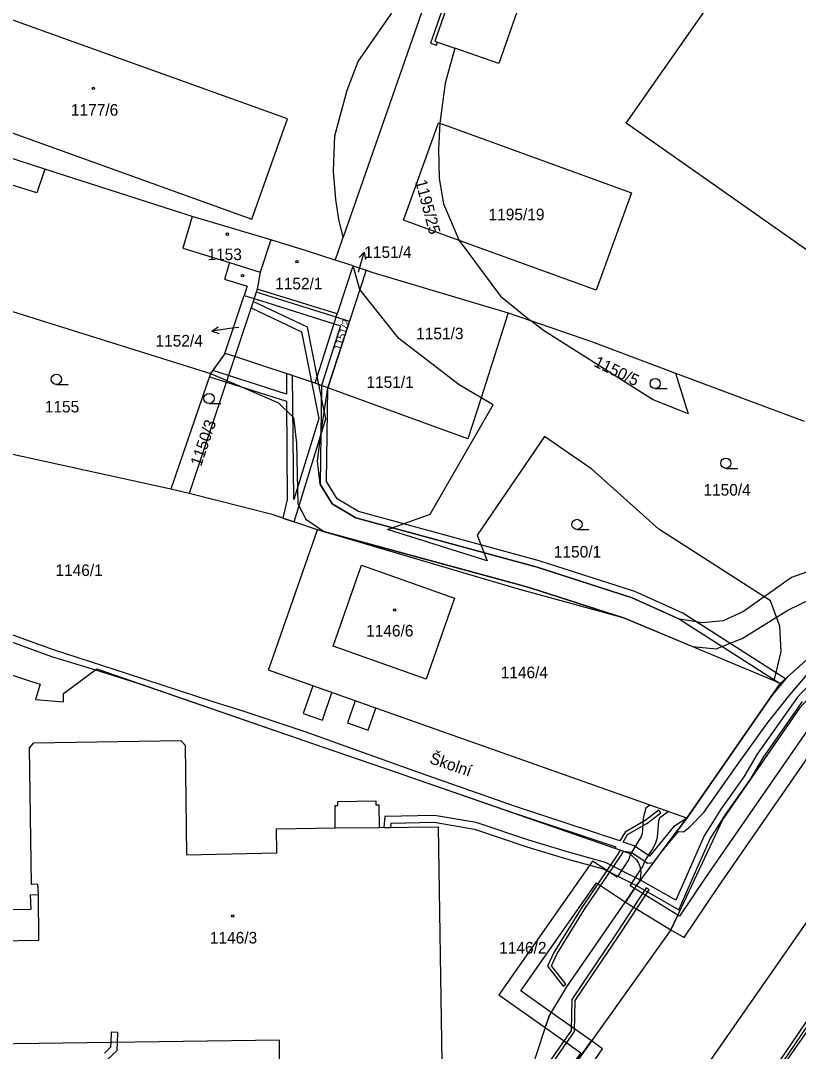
# Model space of a CAD drawing. Extents: x -756746 to -753363, y -1166406 to -1161727.
# Drawn here: x -754971.1 to -754856.8, y -1163469.4 to -1163318.1 of the extents above; entities that cross this region are included whole.
import ezdxf

# ---------------------------------------------------------------- set-up
doc = ezdxf.new("R2010")
doc.units = 0
for name, color, linetype in [('Hranice parcel', 7, 'Continuous'), ('Parcelní čísla', 7, 'Continuous'), ('Pop  PČ popisy', 7, 'Continuous'), ('Vnitřní kresba', 7, 'Continuous'), ('Věcná břemena k části', 7, 'Continuous'), ('Značky budov', 7, 'Continuous'), ('Značky kultur', 7, 'Continuous')]:
    doc.layers.add(name, color=color, linetype=linetype)

msp = doc.modelspace()

# ---------------------------------------------------------------- linework, layer by layer
at = {"layer": 'Hranice parcel'}
for p, q in [((-754869.48, -1163194.26), (-754923.68, -1163349.85)), ((-754934.33, -1163350.26), (-754945.86, -1163346.82)), ((-754922.24, -1163354.08), (-754924.86, -1163353.24)), ((-754921.26, -1163357.56), (-754922.24, -1163354.08)), ((-754922.24, -1163354.08), (-754920.34, -1163354.72)), ((-754920.34, -1163354.72), (-754921.26, -1163357.56)), ((-754941.08, -1163366.93), (-754938.25, -1163358.43)), ((-754936.77, -1163358.89), (-754939.61, -1163367.41)), ((-754938.25, -1163358.43), (-754936.77, -1163358.89)), ((-754921.26, -1163357.56), (-754925.93, -1163371.97)), ((-754899.45, -1163360.98), (-754903.45, -1163373.43)), ((-754899.45, -1163360.98), (-754896.2, -1163362.1)), ((-754939.61, -1163367.41), (-754946.31, -1163387.52)), ((-754941.08, -1163366.93), (-754943.16, -1163369.89)), ((-754939.61, -1163367.41), (-754941.08, -1163366.93)), ((-754927.81, -1163371.28), (-754939.61, -1163367.41)), ((-754943.16, -1163369.89), (-754949, -1163386.84)), ((-754874.87, -1163369.82), (-754856, -1163376.88)), ((-754925.93, -1163371.97), (-754927.81, -1163371.28)), ((-754949, -1163386.84), (-754988.67, -1163378.2)), ((-754946.31, -1163387.52), (-754949, -1163386.84)), ((-754829.9, -1163413.36), (-754877.57, -1163481.87)), ((-754873.23, -1163435.16), (-754859.51, -1163415.39)), ((-754859.51, -1163415.39), (-754860.41, -1163415.01))]:
    msp.add_line(p, q, dxfattribs=at)
for points in [[(-754923.68, -1163349.85), (-754924.33, -1163347.3), (-754924.78, -1163344.33), (-754925.12, -1163340.17), (-754924.94, -1163334.99), (-754923.12, -1163328.29), (-754921.51, -1163324.11), (-754916.69, -1163317.19), (-754915.64, -1163314.38), (-754864.29, -1163170.25), (-754863.04, -1163163.87), (-754863.03, -1163163.12), (-754865.09, -1163150.97), (-754859.33, -1163146.79), (-754857.69, -1163141.77)], [(-754714.55, -1163216.85), (-754718.99, -1163221.45), (-754724.91, -1163228.11), (-754736.66, -1163244.62), (-754742.1, -1163258.19), (-754756.92, -1163281.72), (-754769.38, -1163299.91), (-754796.42, -1163338.63), (-754823.93, -1163377.68), (-754841.78, -1163402.95), (-754856.7, -1163419.01), (-754867.94, -1163435.29), (-754875.58, -1163451.53), (-754914.01, -1163505.37), (-754955.14, -1163561.74), (-754969.91, -1163581.99), (-754977.16, -1163593.56), (-754992.47, -1163616.05), (-755024.28, -1163663.7), (-755052.41, -1163704.1), (-755056.79, -1163710.74)], [(-754844.31, -1163359.71), (-754882.16, -1163333.15), (-754826.42, -1163253.57)], [(-754893.88, -1163272.98), (-754910.87, -1163321.4), (-754910, -1163321.71), (-754909.83, -1163321.24), (-754907.28, -1163322.13)], [(-754884.63, -1163276.23), (-754884.04, -1163276.43), (-754900.83, -1163324.37), (-754907.28, -1163322.13)], [(-754937.12, -1163347.23), (-754931.87, -1163332.5), (-754983.59, -1163313.89), (-754988.65, -1163328.68), (-754937.12, -1163347.23)], [(-754907.28, -1163322.13), (-754908.71, -1163327.29), (-754909.52, -1163333.16)], [(-754906.68, -1163350.34), (-754914.86, -1163347.37), (-754909.68, -1163333.1), (-754909.52, -1163333.16)], [(-754909.52, -1163333.16), (-754909.71, -1163336.92), (-754909.58, -1163341.27), (-754908.97, -1163345), (-754906.68, -1163350.34)], [(-754909.52, -1163333.16), (-754881.34, -1163343.37), (-754886.53, -1163357.66), (-754906.68, -1163350.34)], [(-754945.86, -1163346.82), (-754967.51, -1163339.89), (-754975.84, -1163337.22)], [(-754945.86, -1163346.82), (-754947.26, -1163351.5), (-754940.41, -1163353.61), (-754941.15, -1163356.02), (-754937.82, -1163357.04), (-754938.25, -1163358.43)], [(-754924.86, -1163353.24), (-754924.53, -1163352.3), (-754923.68, -1163349.85)], [(-754934.33, -1163350.26), (-754935.89, -1163355), (-754936.35, -1163357.5), (-754936.77, -1163358.89)], [(-754924.86, -1163353.24), (-754928.93, -1163351.92), (-754934.33, -1163350.26)], [(-754906.68, -1163350.34), (-754900.58, -1163358.51), (-754896.2, -1163362.1)], [(-754927.81, -1163371.28), (-754924.57, -1163361.14), (-754924.44, -1163360.77), (-754922.24, -1163354.08)], [(-754920.34, -1163354.72), (-754919.36, -1163355.06), (-754899.45, -1163360.98)], [(-754903.45, -1163373.43), (-754906.66, -1163371.53), (-754915.54, -1163364.73), (-754921.26, -1163357.56)], [(-754984.58, -1163365.37), (-754978.83, -1163367.21), (-754976.35, -1163359.5), (-754943.16, -1163369.89)], [(-754874.87, -1163369.82), (-754873.03, -1163375.82), (-754878.25, -1163373.7), (-754894.29, -1163363.55), (-754896.2, -1163362.1)], [(-754896.2, -1163362.1), (-754887.23, -1163365.19), (-754874.87, -1163369.82)], [(-754903.45, -1163373.43), (-754905.38, -1163379.46), (-754925.93, -1163371.97)], [(-754860.41, -1163415.01), (-754859.38, -1163410.67), (-754859.57, -1163406.96), (-754860.95, -1163403.24), (-754877.32, -1163392.75), (-754887.2, -1163383.93), (-754894.13, -1163379.11), (-754904.01, -1163393.63), (-754902.53, -1163397.39), (-754917.2, -1163392.78), (-754910.94, -1163390.54), (-754901.65, -1163374.49), (-754903.45, -1163373.43)], [(-754832.26, -1163385.76), (-754843.31, -1163401.45), (-754846.15, -1163403.47), (-754859.51, -1163415.39)], [(-754927.45, -1163392.84), (-754934.14, -1163390.57), (-754946.31, -1163387.52)], [(-754873.23, -1163435.16), (-754934.68, -1163413.42), (-754927.45, -1163392.84)], [(-754860.41, -1163415.01), (-754882.36, -1163405.8), (-754896.11, -1163401.4), (-754897.79, -1163400.92), (-754927.45, -1163392.84)], [(-754921, -1163398.02), (-754907.35, -1163402.86), (-754911.53, -1163414.73), (-754925.17, -1163409.9), (-754921, -1163398.02)], [(-754976.28, -1163412.82), (-754969.45, -1163415.08), (-754968.2, -1163415.47), (-754968.87, -1163417.75), (-754964.78, -1163418.08), (-754964.77, -1163416.83), (-754959.89, -1163413.25), (-754928.07, -1163424.22), (-754916.23, -1163428.3), (-754881.69, -1163440.29), (-754880.64, -1163441.28)], [(-754820.53, -1163416.18), (-754869.97, -1163487.01)], [(-754969.46, -1163444.87), (-754969.76, -1163424.84), (-754969.11, -1163424.08), (-754947.55, -1163423.77), (-754946.88, -1163424.46), (-754946.72, -1163440.52), (-754933.44, -1163440.26), (-754933.51, -1163436.74), (-754924.88, -1163436.59), (-754924.89, -1163433.3), (-754924.48, -1163433.29), (-754924.47, -1163432.73), (-754918.92, -1163432.61), (-754918.88, -1163433.21), (-754918.46, -1163433.2), (-754918.41, -1163436.52), (-754909.76, -1163436.41), (-754909.22, -1163470.98)], [(-754880.37, -1163444.73), (-754875.83, -1163438.59), (-754873.23, -1163435.16)], [(-754880.64, -1163441.28), (-754880.33, -1163441.75), (-754880.12, -1163442.26), (-754880.04, -1163442.57), (-754879.97, -1163443.13), (-754880.01, -1163443.68), (-754880.14, -1163444.22), (-754880.37, -1163444.73)], [(-754933.03, -1163471.32), (-754933.06, -1163467.74), (-754975.53, -1163468.31), (-754975.59, -1163463.19), (-754976.76, -1163463.2), (-754976.87, -1163454.8), (-754975.68, -1163454.79), (-754975.7, -1163453.16), (-754975.72, -1163451.75), (-754975.38, -1163451.75), (-754975.4, -1163448.61), (-754969.54, -1163448.5), (-754969.61, -1163446.4), (-754968.44, -1163446.34), (-754968.52, -1163444.85), (-754969.46, -1163444.87)], [(-754898.3, -1163478.85), (-754893.46, -1163464.21), (-754890.86, -1163459.93), (-754880.37, -1163444.73)]]:
    msp.add_lwpolyline(points, dxfattribs=at)
at = {"layer": 'Pop  PČ popisy'}
for p, q in [((-754921.43, -1163354.94), (-754920.6, -1163352.05)), ((-754920.6, -1163352.05), (-754921.36, -1163352.88)), ((-754920.6, -1163352.05), (-754920.4, -1163353.16)), ((-754921.45, -1163355.01), (-754921.43, -1163354.94)), ((-754942.98, -1163363.67), (-754942.06, -1163363.03)), ((-754940.01, -1163363.25), (-754942.98, -1163363.67)), ((-754939.01, -1163363.12), (-754940.01, -1163363.25)), ((-754942.98, -1163363.67), (-754941.92, -1163364.02))]:
    msp.add_line(p, q, dxfattribs=at)
at = {"layer": 'Vnitřní kresba'}
for p, q in [((-754893.39, -1163273.14), (-754910.24, -1163321.1)), ((-754910.24, -1163321.1), (-754909.83, -1163321.24)), ((-754967.51, -1163339.89), (-754968.69, -1163343.35)), ((-754968.69, -1163343.35), (-754972.47, -1163342.18)), ((-754940.41, -1163353.61), (-754935.89, -1163355)), ((-754924.57, -1163361.14), (-754936.35, -1163357.5)), ((-754897.97, -1163401.52), (-754927.45, -1163392.84)), ((-754882.36, -1163405.8), (-754897.97, -1163401.52)), ((-754924.88, -1163436.59), (-754918.41, -1163436.52)), ((-754968.38, -1163453.07), (-754968.44, -1163446.34)), ((-754975.7, -1163453.16), (-754968.38, -1163453.07))]:
    msp.add_line(p, q, dxfattribs=at)
at = {"layer": 'Věcná břemena k části'}
for points in [[(-754756.92, -1163281.72), (-754769.38, -1163299.91), (-754796.42, -1163338.63), (-754823.93, -1163377.68), (-754834.66, -1163392.87), (-754841.78, -1163402.95), (-754842.74, -1163403.99), (-754851.52, -1163416.51), (-754870.48, -1163443.87), (-754874.31, -1163449.53), (-754874.57, -1163449.37), (-754875.58, -1163451.53), (-754873.63, -1163452.67), (-754868.56, -1163445.19), (-754849.62, -1163417.83), (-754834.38, -1163396.18), (-754818.67, -1163373.69), (-754807.04, -1163357.27), (-754794.14, -1163338.86), (-754783.6, -1163323.82), (-754774.54, -1163310.97), (-754765.14, -1163297.34), (-754758.35, -1163287.49)], [(-754780.49, -1163313.29), (-754785.73, -1163320.85), (-754794.77, -1163333.76), (-754804.65, -1163347.85), (-754810.67, -1163356.77), (-754813.96, -1163361.42), (-754818.51, -1163367.85), (-754821.99, -1163372.79), (-754822.98, -1163373.16), (-754823.56, -1163374.28), (-754823.49, -1163374.74), (-754828.89, -1163382.66), (-754836.47, -1163393.75), (-754842.05, -1163401.68), (-754843.48, -1163403.43), (-754846.71, -1163406.74), (-754856.34, -1163416.73), (-754857, -1163417.37), (-754862.88, -1163425.75)], [(-754854.16, -1163398.51), (-754857.87, -1163399.83), (-754864.89, -1163404.8), (-754867.88, -1163406.18), (-754870.91, -1163406.47), (-754874.3, -1163405.92), (-754881.25, -1163402.8), (-754895.2, -1163398.33), (-754921.86, -1163391.05), (-754925.31, -1163389), (-754927.07, -1163386.12), (-754927.45, -1163382.7), (-754926.9, -1163378.17), (-754925.93, -1163371.97), (-754927.81, -1163371.28), (-754939.61, -1163367.41), (-754941.08, -1163366.93), (-754942.86, -1163369.46), (-754943.16, -1163369.89), (-754940.78, -1163370.92), (-754933.22, -1163374.21), (-754931.01, -1163376.35), (-754930.55, -1163380.09), (-754930.45, -1163384.73), (-754930.34, -1163388.99), (-754929.17, -1163391.26), (-754926.46, -1163393.11), (-754897.79, -1163400.92), (-754896.11, -1163401.4), (-754882.36, -1163405.8), (-754872.42, -1163409.97), (-754868.9, -1163410.28), (-754865.1, -1163408.79), (-754858.41, -1163404.62), (-754854.99, -1163402.96)], [(-754807.54, -1163385.44), (-754808.36, -1163386.18), (-754818.85, -1163400.95), (-754826.29, -1163411.74), (-754828.57, -1163415.74), (-754834.39, -1163424.25), (-754837.16, -1163427.93), (-754838.05, -1163428.45), (-754840.19, -1163431.39), (-754843.44, -1163436.46), (-754848.07, -1163442.01), (-754852.38, -1163448.88), (-754854.57, -1163453.25), (-754854.84, -1163454.74), (-754855.02, -1163464.02), (-754864.15, -1163477.49)], [(-754846.15, -1163403.47), (-754858.48, -1163414.47), (-754860.73, -1163417.15), (-754873.23, -1163435.16), (-754876.85, -1163439.97), (-754874.45, -1163437.12), (-754873.7, -1163437.18), (-754872.77, -1163436.44), (-754870.73, -1163434.33), (-754865.84, -1163427.38), (-754861.49, -1163421.3), (-754858.1, -1163417.06), (-754854.63, -1163413.01)], [(-754973.87, -1163408.73), (-754966.51, -1163411.4), (-754960.09, -1163413.39), (-754954.01, -1163415.28), (-754928.07, -1163424.22), (-754916.23, -1163428.3), (-754898.7, -1163434.39), (-754883.65, -1163439.37), (-754883.73, -1163439.58), (-754883.02, -1163439.83), (-754883.34, -1163440.44), (-754888.74, -1163448.39), (-754892.76, -1163454.88), (-754893.67, -1163456.89), (-754891.41, -1163459.81), (-754891.01, -1163459.51), (-754893.09, -1163456.83), (-754892.32, -1163455.12), (-754888.3, -1163448.63), (-754882.9, -1163440.68), (-754882.51, -1163440.01), (-754881.41, -1163440.13), (-754878.96, -1163441.77), (-754878.08, -1163441.64), (-754876.85, -1163439.97), (-754873.23, -1163435.16), (-754875.17, -1163436.44), (-754877.6, -1163439.34), (-754878.69, -1163440.74), (-754880.97, -1163439.23), (-754882.59, -1163438.66), (-754881.93, -1163437.56), (-754879.08, -1163435.93), (-754877.06, -1163434.39), (-754877.36, -1163433.99), (-754879.36, -1163435.51), (-754882.29, -1163437.2), (-754883.07, -1163438.5), (-754898.4, -1163433.42), (-754913.32, -1163428.2), (-754929.15, -1163422.51), (-754938.37, -1163419.44), (-754942.78, -1163418.08), (-754955.39, -1163413.96), (-754966.23, -1163410.44), (-754973.85, -1163407.68)], [(-754862.88, -1163425.75), (-754864.84, -1163429.1), (-754868.24, -1163433.85), (-754870.69, -1163437.73), (-754873.05, -1163443.08), (-754874.84, -1163447.17), (-754880.01, -1163444.24), (-754880.6, -1163445.06), (-754874.38, -1163448.59), (-754872.13, -1163443.48), (-754869.81, -1163438.21), (-754867.4, -1163434.41), (-754865.25, -1163431.39), (-754863.78, -1163429.27), (-754862.04, -1163426.29), (-754856.24, -1163418.03)], [(-754863.73, -1163477.77), (-754854.54, -1163464.2)], [(-754958.3, -1163470.57), (-754956.9, -1163469.25), (-754956.84, -1163468.06), (-754956.77, -1163466.59), (-754957.76, -1163466.54), (-754957.84, -1163468.07), (-754957.88, -1163468.79), (-754958.76, -1163469.63)]]:
    msp.add_lwpolyline(points, dxfattribs=at)
for points in [[(-754936.48, -1163357.95), (-754936.77, -1163358.89), (-754925.03, -1163362.58), (-754924.09, -1163362.87), (-754926.87, -1163371.62), (-754927.07, -1163386.12), (-754925.31, -1163389), (-754921.86, -1163391.05), (-754895.2, -1163398.33), (-754881.25, -1163402.8), (-754874.3, -1163405.92), (-754859.51, -1163415.39), (-754858.73, -1163414.7), (-754873.82, -1163405.04), (-754880.89, -1163401.87), (-754894.92, -1163397.38), (-754921.47, -1163390.14), (-754924.58, -1163388.27), (-754926.15, -1163385.72), (-754925.93, -1163371.97), (-754922.78, -1163362.24), (-754924.73, -1163361.63)], [(-754928.93, -1163363.09), (-754936.91, -1163359.31), (-754937.23, -1163360.26), (-754929.81, -1163363.78), (-754928.35, -1163371.1), (-754927.29, -1163376.47), (-754930.93, -1163388.39), (-754931.13, -1163370.19), (-754932.02, -1163369.9), (-754932, -1163372.91), (-754940.54, -1163370.2), (-754942.86, -1163369.46), (-754943.16, -1163369.89), (-754943.32, -1163370.36), (-754940.85, -1163371.15), (-754932, -1163373.96), (-754931.93, -1163388.38), (-754932.54, -1163391.11), (-754930.89, -1163391.67), (-754926.26, -1163376.52), (-754927.26, -1163371.48), (-754927.5, -1163370.29)], [(-754928.16, -1163415.73), (-754929.59, -1163419.77), (-754926.75, -1163420.77), (-754925.34, -1163416.72)], [(-754921.92, -1163417.93), (-754923.07, -1163421.18), (-754920.05, -1163422.24), (-754918.9, -1163419)], [(-754893.14, -1163463.68), (-754897.6, -1163460.52), (-754886.49, -1163444.65), (-754882.26, -1163447.47), (-754880.9, -1163445.49), (-754881.54, -1163445.07), (-754880.01, -1163442.73), (-754879.75, -1163442.34), (-754879.36, -1163441.38), (-754878.34, -1163439.79), (-754877.77, -1163438.75), (-754877.53, -1163437.95), (-754877.34, -1163435.53), (-754877.21, -1163435.06), (-754875.98, -1163434.19), (-754878.64, -1163433.25), (-754879.23, -1163433.66), (-754879.64, -1163435.13), (-754879.81, -1163437.47), (-754879.93, -1163437.85), (-754881.44, -1163440.32), (-754881.5, -1163440.47), (-754881.81, -1163441.26), (-754883.48, -1163443.81), (-754887.09, -1163441.47), (-754900.82, -1163461.08), (-754894.02, -1163465.9), (-754893.46, -1163464.21)], [(-754917.72, -1163436.51), (-754916.72, -1163436.5), (-754916.66, -1163435.87), (-754910.35, -1163435.75), (-754904.43, -1163436.78), (-754896.75, -1163439.36), (-754890.91, -1163441.12), (-754885.52, -1163442.6), (-754880.6, -1163445.06), (-754880.01, -1163444.24), (-754880.13, -1163444.18), (-754885.16, -1163441.66), (-754890.63, -1163440.16), (-754896.45, -1163438.4), (-754904.19, -1163435.8), (-754910.27, -1163434.75), (-754917.58, -1163434.89)], [(-754883.56, -1163452.01), (-754890.14, -1163461.77), (-754890.23, -1163466.32), (-754897.2, -1163476.36), (-754899.99, -1163483.38), (-754903.57, -1163489.06), (-754907.95, -1163495.09), (-754914.42, -1163503.56), (-754916.47, -1163505.12), (-754917.52, -1163506.55), (-754914.06, -1163503.92), (-754907.55, -1163495.39), (-754903.15, -1163489.34), (-754899.55, -1163483.6), (-754896.76, -1163476.6), (-754889.73, -1163466.48), (-754889.64, -1163461.93), (-754883.14, -1163452.29), (-754878.76, -1163445.65), (-754879.18, -1163445.37)], [(-754875.58, -1163451.53), (-754874.57, -1163449.37), (-754880.9, -1163445.49), (-754882.26, -1163447.47)], [(-754887.24, -1163467.86), (-754893.14, -1163463.68), (-754893.46, -1163464.21), (-754894.02, -1163465.9), (-754888.81, -1163469.59), (-754911.59, -1163501.32), (-754922.4, -1163516), (-754935.85, -1163534.56), (-754947.62, -1163550.81), (-754956.29, -1163562.97), (-754957.8, -1163561.97), (-754958.4, -1163562.41), (-754959.03, -1163562.8), (-754959.7, -1163563.13), (-754960.4, -1163563.4), (-754966.52, -1163574.77), (-754968.89, -1163580.6), (-754961.75, -1163570.8), (-754958.21, -1163564.49), (-754957.49, -1163564.96), (-754955.14, -1163561.74), (-754948.05, -1163552.03), (-754947.46, -1163551.22), (-754914.01, -1163505.37)], [(-754920.52, -1163517.36), (-754909.73, -1163502.7), (-754896.68, -1163485.04), (-754885.59, -1163469.03), (-754887.24, -1163467.86), (-754914.01, -1163505.37), (-754955.14, -1163561.74), (-754957.49, -1163564.96), (-754955.71, -1163566.15), (-754945.74, -1163552.17), (-754934.58, -1163536.76), (-754920.97, -1163546.09), (-754919.77, -1163544.34), (-754933.33, -1163535.04)]]:
    msp.add_lwpolyline(points, close=True, dxfattribs=at)
at = {"layer": 'Značky budov'}
for centre in [(-754960.39, -1163328.03), (-754940.7, -1163349.43), (-754930.49, -1163353.45), (-754938.48, -1163355.53), (-754916.12, -1163404.61), (-754939.94, -1163449.5)]:
    msp.add_circle(centre, 0.175, dxfattribs=at)
at = {"layer": 'Značky kultur'}
for p, q in [((-754965.82, -1163371.49), (-754964.07, -1163371.49)), ((-754877.88, -1163372.1), (-754876.13, -1163372.1)), ((-754943.4, -1163374.3), (-754941.65, -1163374.3)), ((-754867.51, -1163383.81), (-754865.76, -1163383.81)), ((-754889.36, -1163392.78), (-754887.61, -1163392.78))]:
    msp.add_line(p, q, dxfattribs=at)
for centre in [(-754965.82, -1163370.74), (-754877.88, -1163371.35), (-754943.4, -1163373.55), (-754867.51, -1163383.06), (-754889.36, -1163392.03)]:
    msp.add_circle(centre, 0.75, dxfattribs=at)

# ---------------------------------------------------------------- texts
at = {"layer": 'Parcelní čísla'}
for s, p in [('1177/6', (-754963.68, -1163332.04)), ('1195/19', (-754902.35, -1163347.38)), ('1151/4', (-754920.6, -1163352.91)), ('1153', (-754943.63, -1163353.24)), ('1152/1', (-754933.69, -1163357.54)), ('1151/3', (-754912.98, -1163364.86)), ('1152/4', (-754951.26, -1163365.92)), ('1151/1', (-754920.29, -1163372)), ('1155', (-754967.52, -1163375.6)), ('1150/4', (-754870.8, -1163387.81)), ('1150/1', (-754892.76, -1163396.9)), ('1146/1', (-754965.96, -1163399.61)), ('1146/6', (-754920.33, -1163408.49)), ('1146/4', (-754900.57, -1163414.61)), ('1146/3', (-754943.28, -1163453.55)), ('1146/2', (-754900.79, -1163455.02))]:
    msp.add_text(s, height=1.7, dxfattribs=at).set_placement(p)
for s, height, rotation, p in [('1195/25', 1.7, 285, (-754913.13, -1163341.67)), ('1151/2', 1.139, 72, (-754924.08, -1163366.6)), ('1150/5', 1.7, 334, (-754887.02, -1163368.75)), ('1150/3', 1.7, 71, (-754944.58, -1163383.61))]:
    msp.add_text(s, height=height, rotation=rotation, dxfattribs=at).set_placement(p)
at = {"layer": 'Pop  PČ popisy'}
msp.add_text('Školní', height=1.7, rotation=341, dxfattribs=at).set_placement((-754911.14, -1163427.04))

doc.saveas('drawing.dxf')
